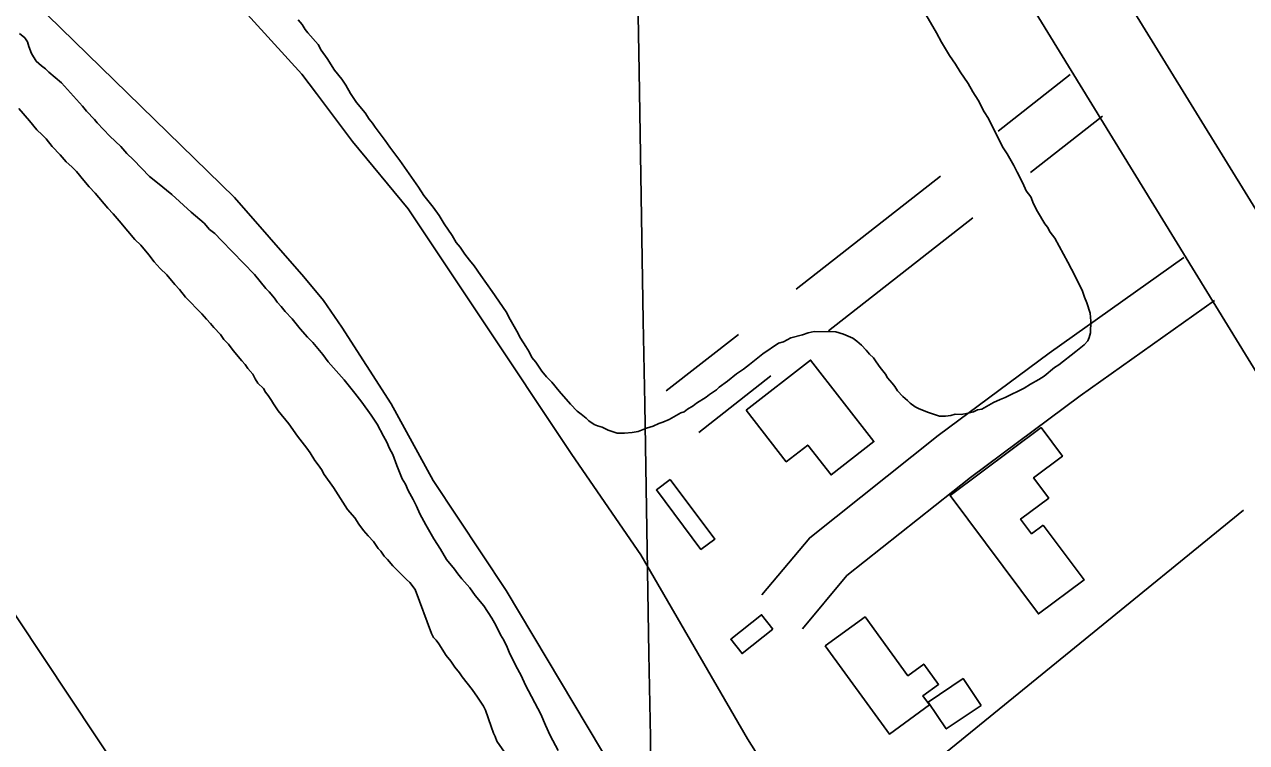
# Model space of a CAD drawing. Extents: x 3892998 to 3931244, y 278583 to 304547.
# Drawn here: x 3901965 to 3902660, y 299252 to 299661 of the extents above; entities that cross this region are included whole.
import ezdxf

# ---------------------------------------------------------------- set-up
doc = ezdxf.new("R2010")
doc.units = 0
for name, color, linetype in [('V-BLDG-OTLN', 7, 'Continuous'), ('V-GRID-MAJR', 7, 'Continuous'), ('V-LEVE-TOET', 7, 'Continuous'), ('V-RIVR-EDGE', 7, 'Continuous'), ('V-ROAD-CNTR', 7, 'Continuous'), ('V-SITE-VEGE', 7, 'Continuous'), ('V-TOPO-SHOR', 7, 'Continuous')]:
    doc.layers.add(name, color=color, linetype=linetype)

msp = doc.modelspace()

# ---------------------------------------------------------------- linework, layer by layer
at = {"layer": 'V-BLDG-OTLN'}
for points in [[(3902375.409, 299441.108), (3902412.083, 299469.59500000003), (3902448.078, 299423.255), (3902423.6720000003, 299404.297), (3902410.4590000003, 299421.306), (3902398.183, 299411.791)], [(3902544.355, 299375.795), (3902567.612, 299344.596), (3902541.6070000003, 299325.20900000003), (3902491.3710000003, 299392.599), (3902543.171, 299431.212), (3902555.287, 299414.95900000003), (3902538.866, 299402.716), (3902547.505, 299391.126), (3902531.498, 299379.195), (3902537.719, 299370.847)], [(3902332.2600000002, 299401.714), (3902357.647, 299367.849), (3902349.697, 299361.889), (3902324.31, 299395.755)], [(3902390.6070000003, 299316.54600000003), (3902373.0640000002, 299302.683), (3902366.597, 299310.867), (3902384.14, 299324.732)], [(3902420.342, 299306.994), (3902443.044, 299323.528), (3902467.387, 299290.092), (3902476.437, 299296.685), (3902484.8340000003, 299285.153), (3902475.974, 299278.703), (3902479.765, 299273.49700000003), (3902456.852, 299256.851)], [(3902509.0640000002, 299273.235), (3902489.167, 299259.804), (3902478.86, 299275.076), (3902498.758, 299288.503)]]:
    msp.add_lwpolyline(points, close=True, dxfattribs=at)
at = {"layer": 'V-GRID-MAJR'}
msp.add_spline([(3902578.647, 284107.213), (3902475.546, 290165.246), (3902372.4110000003, 296225.205), (3902269.2770000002, 302285.157), (3902269.244, 302287.088)], degree=3, dxfattribs=at)
at = {"layer": 'V-LEVE-TOET'}
msp.add_lwpolyline([(3903911.565, 295725.735), (3903794.063, 295926.51900000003), (3903743.299, 296018.058), (3903609.6240000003, 296293.518), (3903416.066, 296671.137), (3903210.412, 297089.647), (3903031.705, 297451.9), (3902868.602, 297774.36100000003), (3902739.202, 298027.662), (3902610.9050000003, 298277.457), (3902501.736, 298489.728), (3902476.974, 298537.811), (3902453.18, 298574.253), (3902284.245, 298827.06), (3902109.812, 299098.563), (3901915.961, 299390.158), (3901884.166, 299434.87200000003), (3901867.028, 299452.601), (3901689.389, 299603.252), (3901517.637, 299758.456), (3901285.154, 299965.84)], dxfattribs=at)
at = {"layer": 'V-RIVR-EDGE'}
msp.add_spline([(3901800.0009682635, 302280.7546799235), (3901821.3536927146, 302255.3367813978), (3901852.8284176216, 302218.3508038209), (3901878.4743747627, 302180.8936055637), (3901907.490926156, 302131.7728676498), (3901945.242823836, 302080.20236199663), (3901978.6384562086, 302034.47023070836), (3902005.7497108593, 302000.40884402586), (3902060.9446821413, 301932.7692995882), (3902101.618769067, 301884.5910030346), (3902148.1024105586, 301829.1138379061), (3902188.290866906, 301780.93674217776), (3902273.0180407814, 301676.31602346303), (3902336.4471170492, 301599.91471459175), (3902373.2325568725, 301550.28913290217), (3902435.6603513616, 301461.74946121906), (3902481.158321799, 301400.44713079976), (3902498.0821417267, 301370.7816366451), (3902573.5883387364, 301268.6118864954), (3902614.7276422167, 301212.17666928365), (3902639.8879687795, 301174.72067185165), (3902676.667404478, 301122.66693726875), (3902702.325369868, 301090.06604479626), (3902717.8103104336, 301067.6886117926), (3902729.4438294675, 301058.91844158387), (3902740.5725047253, 301042.37938294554), (3902748.775388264, 301020.9912234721), (3902799.0972422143, 300946.5648591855), (3902823.275500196, 300904.740588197), (3902856.184301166, 300858.5240271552), (3902877.4787962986, 300828.8477255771), (3902907.496629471, 300791.86535047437), (3902952.97778836, 300723.76419195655), (3902991.208111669, 300669.2787020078), (3903039.1222267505, 300603.1140616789), (3903064.7825937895, 300571.48443036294), (3903083.177715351, 300547.64290067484), (3903091.390205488, 300530.1397858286), (3903107.8428047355, 300506.3030594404), (3903122.8409138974, 300483.44119668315), (3903163.4957876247, 300427.49281087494), (3903201.7381191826, 300377.86362671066), (3903235.1409565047, 300335.0452788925), (3903245.7779970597, 300316.07926818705), (3903281.578966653, 300261.11415178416), (3903312.5572535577, 300219.758699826), (3903345.458849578, 300170.62835531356), (3903361.421014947, 300144.850307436), (3903395.2974745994, 300097.1744530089), (3903411.741668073, 300069.9383125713), (3903428.6450739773, 300032.0170985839), (3903446.529347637, 299997.9785275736), (3903470.239987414, 299963.43991608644), (3903493.458992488, 299926.4743525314), (3903530.2312232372, 299871.5068344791), (3903555.4035580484, 299838.9071428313), (3903589.2920259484, 299796.08759418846), (3903617.862573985, 299762.9938661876), (3903644.9762302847, 299729.90374066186), (3903672.0958907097, 299699.241768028), (3903702.082502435, 299649.6329978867), (3903724.349459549, 299620.4399252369), (3903758.2523373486, 299583.44794353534), (3903801.3557779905, 299535.74927343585), (3903821.2077912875, 299511.90414127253), (3903855.090255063, 299466.6564397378), (3903910.2744189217, 299394.6462200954), (3903941.2178819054, 299339.2074813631), (3903956.2147902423, 299315.85998802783), (3903981.8535424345, 299275.4890063), (3904009.437218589, 299236.08448243), (3904049.1448476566, 299189.8511098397), (3904076.74293371, 299156.27415291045)], degree=3, dxfattribs=at)
at = {"layer": 'V-ROAD-CNTR'}
for points in [[(3901475.414, 301488.89900000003), (3901950.21, 300718.639), (3902361.495, 300048.637), (3902781.22, 299367.234), (3903376.271, 298399.706), (3903987.162, 297400.843), (3904677.957, 296281.166)], [(3901495.955, 301363.439), (3902227.998, 300175.63), (3903253.1750000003, 298505.409), (3903985.838, 297316.44800000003), (3904685.844, 296169.052)], [(3902559.684, 299631.992), (3902518.662, 299599.875)], [(3902578.1780000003, 299608.37), (3902537.156, 299576.253)], [(3902485.844, 299574.181), (3902403.799, 299509.947)], [(3902504.338, 299550.559), (3902422.293, 299486.325)], [(3902624.353, 299527.95900000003), (3902547.7430000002, 299473.517), (3902484.684, 299426.70900000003), (3902411.563, 299368.589), (3902384.396, 299336.033)], [(3902641.731, 299503.505), (3902565.375, 299449.243), (3902502.9620000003, 299402.915), (3902432.631, 299347.013), (3902407.43, 299316.813)], [(3902370.981, 299484.253), (3902329.9590000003, 299452.136)], [(3902389.475, 299460.631), (3902348.453, 299428.514)]]:
    msp.add_lwpolyline(points, dxfattribs=at)
at = {"layer": 'V-SITE-VEGE'}
for points in [[(3902474.917, 299670.705), (3902483.572, 299655.843), (3902486.577, 299650.37), (3902491.099, 299642.936), (3902494.4960000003, 299637.84500000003), (3902497.134, 299633.54), (3902501.668, 299626.882), (3902504.298, 299622.19), (3902507.3170000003, 299617.492), (3902510.69, 299610.852), (3902513.3340000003, 299606.934), (3902521.194, 299590.925), (3902523.838, 299587.007), (3902527.598, 299580.36100000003), (3902529.47, 299576.458), (3902532.847, 299570.201), (3902534.711, 299565.913), (3902537.361, 299562.382), (3902538.846, 299558.487), (3902541.095, 299554.19), (3902545.236, 299547.147), (3902546.751, 299545.185), (3902548.256, 299542.451), (3902550.904, 299538.922), (3902558.416, 299525.24), (3902562.545, 299517.424), (3902566.66, 299508.835), (3902567.762, 299505.333), (3902569.257, 299502.21), (3902571.094, 299496.371), (3902571.403, 299491.718), (3902571.29, 299485.138), (3902570.473, 299482.443), (3902569.664, 299480.517), (3902567.69, 299478.228), (3902562.977, 299474.435), (3902553.17, 299466.857), (3902550.818, 299465.348), (3902544.9280000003, 299460.414), (3902541.799, 299458.53), (3902537.1070000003, 299455.898), (3902533.582, 299453.635), (3902522.6520000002, 299448.401), (3902519.9220000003, 299447.284), (3902516.021, 299445.415), (3902509.3710000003, 299441.655), (3902507.044, 299441.306), (3902504.699, 299440.186), (3902501.591, 299439.463), (3902497.7060000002, 299438.755), (3902494.222, 299438.81200000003), (3902491.8850000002, 299438.079), (3902488.782, 299437.745), (3902485.299, 299437.802), (3902479.136, 299439.844), (3902473.75, 299441.87200000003), (3902471.448, 299443.072), (3902468.771, 299445.052), (3902467.248, 299446.627), (3902464.577, 299448.99700000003), (3902461.534, 299452.146), (3902460.024, 299454.496), (3902458.509, 299456.457), (3902455.8510000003, 299459.599), (3902454.722, 299461.555), (3902451.691, 299465.479), (3902449.4220000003, 299468.614), (3902447.913, 299470.963), (3902445.623, 299472.94), (3902443.7260000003, 299475.295), (3902441.062, 299478.05), (3902438.3910000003, 299480.419), (3902436.096, 299482.006), (3902430.715, 299484.42100000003), (3902426.4760000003, 299485.656), (3902414.088, 299485.865), (3902410.592, 299485.15), (3902407.475, 299484.04), (3902400.862, 299482.215), (3902396.563, 299479.966), (3902393.839, 299479.237), (3902384.83, 299473.194)], [(3902384.83, 299473.194), (3902377.3710000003, 299467.126), (3902373.84, 299464.473), (3902369.9250000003, 299461.829), (3902364.819, 299457.658), (3902360.115, 299454.252), (3902358.54, 299452.73), (3902354.622, 299450.08400000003), (3902352.66, 299448.571), (3902347.184, 299445.177), (3902345.222, 299443.662), (3902342.09, 299441.779), (3902340.128, 299440.264), (3902338.181, 299439.523), (3902331.535, 299435.762), (3902328.025, 299434.272), (3902325.688, 299433.538), (3902322.565, 299432.041), (3902318.674, 299430.946), (3902313.9960000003, 299429.088), (3902310.5, 299428.373), (3902306.234, 299428.06), (3902301.974, 299428.132), (3902296.969, 299429.766), (3902293.512, 299431.37200000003), (3902290.813, 299432.195), (3902288.8910000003, 299433), (3902285.828, 299434.98600000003), (3902284.306, 299436.561), (3902281.6350000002, 299438.931), (3902279.34, 299440.52), (3902275.532, 299444.454), (3902269.077, 299451.92100000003), (3902264.903, 299457.027), (3902261.86, 299460.177), (3902259.202, 299463.318), (3902255.806, 299468.412), (3902253.5270000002, 299471.16000000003), (3902252.0300000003, 299474.283), (3902250.147, 299477.413), (3902247.129, 299482.11100000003), (3902244.872, 299486.02), (3902241.112, 299492.67), (3902238.863, 299496.965), (3902230.929, 299508.716), (3902224.498, 299517.732), (3902220.72, 299523.216), (3902218.061, 299526.36), (3902215.4110000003, 299529.891), (3902212.767, 299533.806), (3902210.49, 299536.55700000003), (3902208.233, 299540.466), (3902203.699, 299547.127), (3902200.68, 299551.825), (3902197.276, 299556.529), (3902191.968, 299563.201), (3902188.949, 299567.89900000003), (3902178.365, 299583.18200000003), (3902172.684, 299590.634), (3902170.04, 299594.55), (3902164.3570000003, 299602.005), (3902162.847, 299604.354), (3902160.953, 299606.70900000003), (3902158.688, 299610.234), (3902153.754, 299616.128), (3902150.355, 299621.217), (3902147.725, 299625.909), (3902145.4620000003, 299629.43200000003), (3902141.288, 299634.53500000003), (3902137.1410000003, 299641.189), (3902133.735, 299645.893), (3902131.853, 299649.023), (3902126.157, 299655.703), (3902124.642, 299657.667), (3902122.752, 299660.408), (3902120.474, 299663.156)], [(3901962.014, 299655.378), (3901965.08, 299652.994), (3901966.596, 299650.637), (3901967.327, 299647.902), (3901968.816, 299643.991), (3901971.464, 299639.67), (3901974.526, 299636.897), (3901976.83, 299635.303), (3901978.74, 299633.329), (3901986.025, 299627.373), (3901997.846, 299613.95900000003), (3902000.132, 299611.19800000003)], [(3902109.11, 299440.817), (3902106.4560000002, 299444.749), (3902105.323, 299446.711), (3902103.427, 299449.464), (3902101.9050000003, 299451.434), (3902100.772, 299453.39400000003), (3902097.717, 299456.558), (3902096.201, 299458.915), (3902094.694, 299461.661), (3902092.025, 299464.815), (3902090.512, 299467.175), (3902088.599, 299469.14900000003), (3902083.647, 299475.064), (3902080.987, 299478.607), (3902078.3140000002, 299481.373), (3902076.416, 299484.126), (3902072.596, 299488.079), (3902070.693, 299490.442), (3902068.4020000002, 299492.814), (3902065.733, 299495.968), (3902056.566, 299505.452), (3902053.14, 299509.787), (3902050.467, 299512.55), (3902045.896, 299518.07), (3902042.071, 299521.63300000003), (3902038.6380000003, 299525.58), (3902035.597, 299529.518), (3902031.026, 299535.03500000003), (3902027.579, 299538.203), (3902023.774, 299542.93200000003), (3902018.8200000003, 299548.847), (3902015.389, 299552.791), (3902012.3340000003, 299555.953), (3902005.094, 299564.625), (3902001.657, 299568.184), (3901998.608, 299571.733), (3901994.42, 299576.857), (3901991.745, 299579.624), (3901988.683, 299582.395), (3901985.253, 299586.342), (3901980.667, 299591.083), (3901977.2430000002, 299595.416), (3901974.952, 299597.788), (3901971.8880000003, 299600.561), (3901967.7, 299605.685), (3901961.6010000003, 299612.783)], [(3902000.132, 299611.19800000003), (3902004.717, 299606.457), (3902006.235, 299604.487), (3902013.495, 299596.979), (3902019.614, 299591.04600000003), (3902023.045, 299587.099), (3902026.8740000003, 299583.538), (3902036.039, 299574.054), (3902040.643, 299570.478), (3902048.6920000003, 299563.734), (3902059.796, 299553.828), (3902067.073, 299547.485), (3902070.122, 299543.936), (3902073.1920000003, 299541.552), (3902077.012, 299537.599), (3902095.7260000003, 299518.237), (3902102.204, 299510.351), (3902104.113, 299508.376), (3902107.162, 299504.827), (3902108.6780000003, 299502.47000000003), (3902110.969, 299500.098), (3902113.255, 299497.34), (3902117.068, 299493), (3902121.64, 299487.479), (3902125.8340000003, 299482.744), (3902128.887, 299479.58400000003), (3902134.6070000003, 299472.878), (3902137.643, 299468.553), (3902146.7970000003, 299458.29), (3902152.89, 299450.803), (3902156.6890000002, 299445.685), (3902162.006, 299438.21), (3902165.418, 299433.098), (3902169.19, 299426.428), (3902171.074, 299422.897), (3902172.569, 299419.374), (3902174.453, 299415.844), (3902176.68, 299409.587), (3902179.663, 299402.151), (3902181.554, 299399.009), (3902183.049, 299395.48600000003), (3902186.072, 299390.38300000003), (3902187.948, 299386.463), (3902189.8170000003, 299382.156), (3902193.213, 299375.879), (3902197.741, 299368.029), (3902201.5300000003, 299362.135), (3902204.9280000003, 299356.24700000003), (3902209.4990000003, 299350.727), (3902211.395, 299347.97500000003), (3902213.681, 299345.214), (3902218.258, 299340.08400000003), (3902221.293, 299335.757), (3902226.245, 299329.844), (3902230.792, 299322.768), (3902233.057, 299318.846), (3902235.684, 299313.36), (3902237.575, 299310.216), (3902239.451, 299306.298), (3902240.571, 299303.558), (3902244.323, 299295.72000000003), (3902247.342, 299290.227), (3902249.969, 299284.743), (3902258.63, 299268.271), (3902261.2460000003, 299262.00800000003), (3902263.867, 299256.13), (3902268.3850000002, 299247.504)], [(3902237.974, 299246.621), (3902233.614, 299252.798), (3902232.625, 299255.52400000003), (3902231.75, 299257.48600000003), (3902230.2630000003, 299261.263), (3902227.1070000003, 299270.513), (3902225.981, 299272.865), (3902222.569, 299277.976), (3902219.534, 299282.304), (3902213.822, 299289.396), (3902212.309, 299291.753), (3902209.64, 299294.909), (3902207.369, 299298.446), (3902204.7, 299301.60000000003), (3902200.539, 299308.279), (3902199.017, 299310.249), (3902197.489, 299311.828), (3902196.363, 299314.181), (3902187.0670000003, 299339.214), (3902184.026, 299343.152), (3902182.111, 299344.739), (3902174.47, 299352.642), (3902171.42, 299356.192), (3902169.512, 299358.168), (3902167.613, 299360.92), (3902166.085, 299362.503), (3902163.431, 299366.434), (3902160.375, 299369.596), (3902157.7090000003, 299372.75), (3902155.049, 299376.293), (3902152.773, 299379.83), (3902148.5810000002, 299384.564), (3902140.631, 299397.137), (3902135.316, 299404.612), (3902133.811, 299407.359), (3902131.91, 299410.11100000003), (3902130.008, 299412.477), (3902127.36, 299416.798), (3902125.463, 299419.55), (3902120.134, 299426.24700000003), (3902115.203, 299433.327), (3902109.11, 299440.817)]]:
    msp.add_lwpolyline(points, dxfattribs=at)
at = {"layer": 'V-TOPO-SHOR'}
for points in [[(3901286.41, 300274.556), (3901359.708, 300209.714), (3901430.079, 300149.124), (3901530.556, 300059.223), (3901637.627, 299969.20900000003), (3901775.341, 299846.28), (3901862.772, 299765.599), (3901978.079, 299665.847), (3902084.319, 299562.05), (3902123.753, 299516.982), (3902134.927, 299503.594), (3902145.468, 299488.417), (3902173.5300000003, 299444.741), (3902197.389, 299401.139), (3902238.9280000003, 299338.634), (3902300.772, 299234.991), (3902396.02, 299084.58), (3902470.774, 298963.916), (3902522.7060000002, 298877.23600000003), (3902640.169, 298692.25), (3902676.453, 298638.23600000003)], [(3902030.776, 299726.841), (3902076.174, 299683.386), (3902122.707, 299632.19800000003), (3902130.921, 299621.26), (3902151.4560000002, 299593.911), (3902183.207, 299555.575), (3902224.167, 299494.282), (3902276.239, 299416.001), (3902315.472, 299358.938), (3902376.093, 299254.113), (3902419.284, 299186.185), (3902432.782, 299164.955), (3902497.216, 299072.664), (3902554.5360000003, 298985.297), (3902628.048, 298862.253), (3902691.274, 298769.382)], [(3902658.213, 299384.186), (3902565.132, 299308.365), (3902448.93, 299213.735), (3902425.151, 299191.34), (3902419.284, 299186.185)]]:
    msp.add_lwpolyline(points, dxfattribs=at)

doc.saveas('drawing.dxf')
